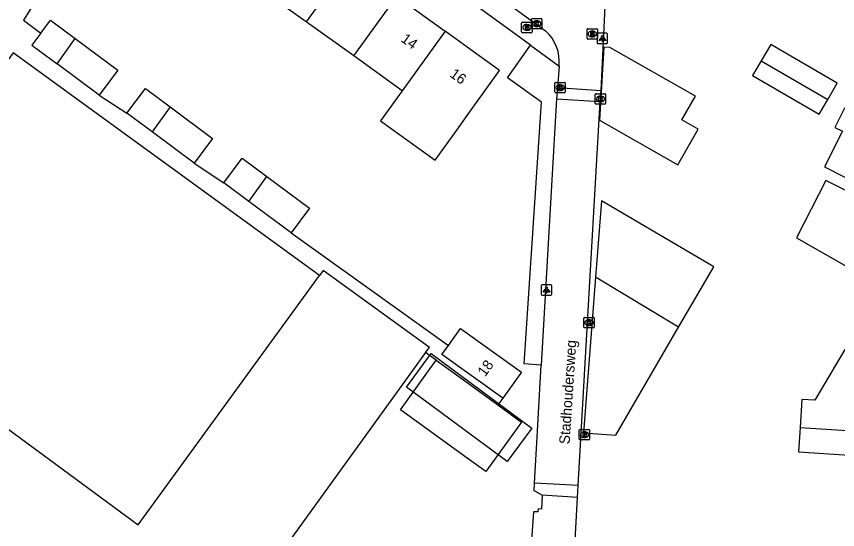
# Model space of a CAD drawing. Extents: x 160107 to 160928, y 382056 to 382918.
# Drawn here: x 160456.7 to 160535.6, y 382406.2 to 382455.5 of the extents above; entities that cross this region are included whole.
import ezdxf

# ---------------------------------------------------------------- set-up
doc = ezdxf.new("R2010")
doc.units = 0
for name, color, linetype in [('IMGEO_Brandkraan', 7, 'Continuous'), ('IMGEO_Groenvoorziening', 7, 'Continuous'), ('IMGEO_Kolk', 7, 'Continuous'), ('IMGEO_Lichtpunt', 7, 'Continuous'), ('IMGEO_Openbare_ruimte_label', 7, 'Continuous'), ('IMGEO_Pand', 7, 'Continuous'), ('IMGEO_Pand_nummerreeks', 7, 'Continuous'), ('IMGEO_Pand_vergunning_verleend', 7, 'Continuous'), ('IMGEO_Rijbaan_lokaal_open', 7, 'Continuous'), ('IMGEO_Rioolput', 7, 'Continuous'), ('IMGEO_Voetpad_open', 7, 'Continuous')]:
    doc.layers.add(name, color=color, linetype=linetype)

msp = doc.modelspace()

# ---------------------------------------------------------------- linework, layer by layer
at = {"layer": 'IMGEO_Brandkraan'}
for p, q in [((160505.307, 382454.939), (160506.159, 382454.939)), ((160505.232, 382454.013), (160505.232, 382454.865)), ((160505.743, 382454.159), (160505.718, 382454.159)), ((160505.72, 382454.719), (160505.745, 382454.719)), ((160506.233, 382454.865), (160506.233, 382454.013)), ((160506.159, 382453.939), (160505.307, 382453.939)), ((160510.765, 382414.878), (160510.765, 382415.73)), ((160510.84, 382415.804), (160511.692, 382415.804)), ((160511.253, 382415.584), (160511.278, 382415.584)), ((160511.766, 382415.73), (160511.766, 382414.878)), ((160511.692, 382414.804), (160510.84, 382414.804)), ((160511.276, 382415.024), (160511.251, 382415.024))]:
    msp.add_line(p, q, dxfattribs=at)
for points in [[(160505.307, 382454.939), (160506.159, 382454.939)], [(160505.232, 382454.013), (160505.232, 382454.865)], [(160505.58, 382454.639), (160505.58, 382454.239), (160505.793, 382454.239)], [(160505.811, 382454.639), (160505.58, 382454.639)], [(160505.759, 382454.558), (160505.705, 382454.558), (160505.705, 382454.482)], [(160505.705, 382454.482), (160505.758, 382454.482)], [(160505.767, 382454.406), (160505.705, 382454.406), (160505.705, 382454.325)], [(160505.705, 382454.325), (160505.767, 382454.325)], [(160506.233, 382454.865), (160506.233, 382454.013)], [(160506.159, 382453.939), (160505.307, 382453.939)], [(160510.765, 382414.878), (160510.765, 382415.73)], [(160510.84, 382415.804), (160511.692, 382415.804)], [(160511.113, 382415.504), (160511.113, 382415.104), (160511.326, 382415.104)], [(160511.344, 382415.504), (160511.113, 382415.504)], [(160511.766, 382415.73), (160511.766, 382414.878)], [(160511.692, 382414.804), (160510.84, 382414.804)], [(160511.292, 382415.423), (160511.238, 382415.423), (160511.238, 382415.347)], [(160511.238, 382415.347), (160511.291, 382415.347)], [(160511.3, 382415.271), (160511.238, 382415.271), (160511.238, 382415.19)], [(160511.238, 382415.19), (160511.3, 382415.19)]]:
    msp.add_lwpolyline(points, dxfattribs=at)
for centre, radius, start, end in [((160505.309, 382454.863), 0.0765, 91.55205, 178.44795), ((160505.309, 382454.863), 0.0765, 91.55205, 178.44795), ((160506.157, 382454.863), 0.0765, 1.55205, 88.44795), ((160506.157, 382454.863), 0.0765, 1.55205, 88.44795), ((160505.76, 382454.52), 0.0379, 267.82845, 90.93552), ((160505.768, 382454.365), 0.0404, 269.87594, 90.50774), ((160505.799, 382454.49), 0.251, 268.66757, 293.53466), ((160505.815, 382454.494), 0.145, 59.4692, 91.53667), ((160505.84, 382454.541), 0.0922, 285.51372, 58.15012), ((160505.845, 382454.349), 0.105, 301.31148, 78.98903), ((160505.309, 382454.015), 0.0765, 181.55205, 268.44795), ((160505.309, 382454.015), 0.0765, 181.55205, 268.44795), ((160506.157, 382454.015), 0.0765, 271.55205, 358.44795), ((160506.157, 382454.015), 0.0765, 271.55205, 358.44795), ((160510.842, 382415.728), 0.0765, 91.55205, 178.44795), ((160510.842, 382415.728), 0.0765, 91.55205, 178.44795), ((160511.348, 382415.359), 0.145, 59.4692, 91.53667), ((160511.373, 382415.406), 0.0922, 285.51372, 58.15012), ((160511.69, 382415.728), 0.0765, 1.55205, 88.44795), ((160511.69, 382415.728), 0.0765, 1.55205, 88.44795), ((160510.842, 382414.88), 0.0765, 181.55205, 268.44795), ((160510.842, 382414.88), 0.0765, 181.55205, 268.44795), ((160511.293, 382415.385), 0.0379, 267.82845, 90.93552), ((160511.301, 382415.23), 0.0404, 269.87594, 90.50774), ((160511.332, 382415.355), 0.251, 268.66757, 293.53466), ((160511.378, 382415.214), 0.105, 301.31148, 78.98903), ((160511.69, 382414.88), 0.0765, 271.55205, 358.44795), ((160511.69, 382414.88), 0.0765, 271.55205, 358.44795)]:
    msp.add_arc(centre, radius, start, end, dxfattribs=at)
for centre, major_axis, ratio, start_param, end_param in [((160505.719, 382454.439), (-0.387, 0.002), 0.722429, 4.712389, 7.853982), ((160505.744, 382454.439), (-0.39, 0.002), 0.717154, 1.570796, 4.712389), ((160511.252, 382415.304), (-0.387, 0.002), 0.722429, 4.712389, 7.853982), ((160511.277, 382415.304), (-0.39, 0.002), 0.717154, 1.570796, 4.712389)]:
    msp.add_ellipse(centre, major_axis=major_axis, ratio=ratio, start_param=start_param, end_param=end_param, dxfattribs=at)
at = {"layer": 'IMGEO_Groenvoorziening'}
msp.add_lwpolyline([(160507.118, 382421.968), (160505.467, 382422.114), (160507.133, 382447.247), (160503.859, 382449.614), (160506.076, 382452.733)], dxfattribs=at)
at = {"layer": 'IMGEO_Kolk'}
for p, q in [((160506.181, 382454.373), (160506.181, 382455.225)), ((160506.256, 382455.299), (160507.108, 382455.299)), ((160506.669, 382455.079), (160506.694, 382455.079)), ((160507.182, 382455.225), (160507.182, 382454.373)), ((160507.108, 382454.299), (160506.256, 382454.299)), ((160506.692, 382454.519), (160506.667, 382454.519)), ((160508.425, 382448.238), (160508.425, 382449.09)), ((160508.5, 382449.164), (160509.352, 382449.164)), ((160508.913, 382448.944), (160508.938, 382448.944)), ((160509.426, 382449.09), (160509.426, 382448.238)), ((160509.352, 382448.164), (160508.5, 382448.164)), ((160508.936, 382448.384), (160508.911, 382448.384)), ((160512.304, 382447.143), (160512.304, 382447.995)), ((160512.379, 382448.069), (160513.231, 382448.069)), ((160512.792, 382447.849), (160512.817, 382447.849)), ((160513.305, 382447.995), (160513.305, 382447.143)), ((160513.231, 382447.069), (160512.379, 382447.069)), ((160512.815, 382447.289), (160512.79, 382447.289)), ((160511.206, 382425.645), (160511.206, 382426.497)), ((160511.281, 382426.571), (160512.133, 382426.571)), ((160512.207, 382426.497), (160512.207, 382425.645)), ((160511.717, 382425.791), (160511.692, 382425.791)), ((160511.694, 382426.351), (160511.719, 382426.351)), ((160512.133, 382425.571), (160511.281, 382425.571))]:
    msp.add_line(p, q, dxfattribs=at)
for points in [[(160506.181, 382454.373), (160506.181, 382455.225)], [(160506.256, 382455.299), (160507.108, 382455.299)], [(160506.502, 382454.999), (160506.625, 382454.999), (160506.625, 382454.848), (160506.755, 382454.999), (160506.919, 382454.999), (160506.773, 382454.848), (160506.926, 382454.599), (160506.774, 382454.599), (160506.689, 382454.763), (160506.625, 382454.696), (160506.625, 382454.599), (160506.502, 382454.599), (160506.502, 382454.999)], [(160507.182, 382455.225), (160507.182, 382454.373)], [(160507.108, 382454.299), (160506.256, 382454.299)], [(160508.425, 382448.238), (160508.425, 382449.09)], [(160508.5, 382449.164), (160509.352, 382449.164)], [(160508.746, 382448.864), (160508.869, 382448.864), (160508.869, 382448.713), (160508.999, 382448.864), (160509.163, 382448.864), (160509.017, 382448.713), (160509.17, 382448.464), (160509.018, 382448.464), (160508.933, 382448.628), (160508.869, 382448.561), (160508.869, 382448.464), (160508.746, 382448.464), (160508.746, 382448.864)], [(160509.426, 382449.09), (160509.426, 382448.238)], [(160509.352, 382448.164), (160508.5, 382448.164)], [(160512.304, 382447.143), (160512.304, 382447.995)], [(160512.379, 382448.069), (160513.231, 382448.069)], [(160513.305, 382447.995), (160513.305, 382447.143)], [(160513.231, 382447.069), (160512.379, 382447.069)], [(160512.625, 382447.769), (160512.748, 382447.769), (160512.748, 382447.618), (160512.878, 382447.769), (160513.042, 382447.769), (160512.896, 382447.618), (160513.049, 382447.369), (160512.897, 382447.369), (160512.812, 382447.533), (160512.748, 382447.466), (160512.748, 382447.369), (160512.625, 382447.369), (160512.625, 382447.769)], [(160511.206, 382425.645), (160511.206, 382426.497)], [(160511.281, 382426.571), (160512.133, 382426.571)], [(160512.207, 382426.497), (160512.207, 382425.645)], [(160511.527, 382426.271), (160511.65, 382426.271), (160511.65, 382426.12), (160511.78, 382426.271), (160511.944, 382426.271), (160511.798, 382426.12), (160511.951, 382425.871), (160511.799, 382425.871), (160511.714, 382426.035), (160511.65, 382425.968), (160511.65, 382425.871), (160511.527, 382425.871), (160511.527, 382426.271)], [(160512.133, 382425.571), (160511.281, 382425.571)]]:
    msp.add_lwpolyline(points, dxfattribs=at)
for centre, start, end in [((160506.258, 382455.223), 91.55205, 178.44795), ((160506.258, 382455.223), 91.55205, 178.44795), ((160507.106, 382455.223), 1.55205, 88.44795), ((160507.106, 382455.223), 1.55205, 88.44795), ((160506.258, 382454.375), 181.55205, 268.44795), ((160506.258, 382454.375), 181.55205, 268.44795), ((160507.106, 382454.375), 271.55205, 358.44795), ((160507.106, 382454.375), 271.55205, 358.44795), ((160508.502, 382449.088), 91.55205, 178.44795), ((160508.502, 382449.088), 91.55205, 178.44795), ((160509.35, 382449.088), 1.55205, 88.44795), ((160509.35, 382449.088), 1.55205, 88.44795), ((160508.502, 382448.24), 181.55205, 268.44795), ((160508.502, 382448.24), 181.55205, 268.44795), ((160509.35, 382448.24), 271.55205, 358.44795), ((160509.35, 382448.24), 271.55205, 358.44795), ((160512.381, 382447.993), 91.55205, 178.44795), ((160512.381, 382447.993), 91.55205, 178.44795), ((160513.229, 382447.993), 1.55205, 88.44795), ((160513.229, 382447.993), 1.55205, 88.44795), ((160512.381, 382447.145), 181.55205, 268.44795), ((160512.381, 382447.145), 181.55205, 268.44795), ((160513.229, 382447.145), 271.55205, 358.44795), ((160513.229, 382447.145), 271.55205, 358.44795), ((160511.283, 382426.495), 91.55205, 178.44795), ((160511.283, 382426.495), 91.55205, 178.44795), ((160512.131, 382426.495), 1.55205, 88.44795), ((160512.131, 382426.495), 1.55205, 88.44795), ((160511.283, 382425.647), 181.55205, 268.44795), ((160511.283, 382425.647), 181.55205, 268.44795), ((160512.131, 382425.647), 271.55205, 358.44795), ((160512.131, 382425.647), 271.55205, 358.44795)]:
    msp.add_arc(centre, 0.0765, start, end, dxfattribs=at)
for centre, major_axis, ratio, start_param, end_param in [((160506.668, 382454.799), (-0.387, 0.002), 0.722429, 4.712389, 7.853982), ((160506.693, 382454.799), (-0.39, 0.002), 0.717154, 1.570796, 4.712389), ((160508.912, 382448.664), (-0.387, 0.002), 0.722429, 4.712389, 7.853982), ((160508.937, 382448.664), (-0.39, 0.002), 0.717154, 1.570796, 4.712389), ((160512.791, 382447.569), (-0.387, 0.002), 0.722429, 4.712389, 7.853982), ((160512.816, 382447.569), (-0.39, 0.002), 0.717154, 1.570796, 4.712389), ((160511.693, 382426.071), (-0.387, 0.002), 0.722429, 4.712389, 7.853982), ((160511.718, 382426.071), (-0.39, 0.002), 0.717154, 1.570796, 4.712389)]:
    msp.add_ellipse(centre, major_axis=major_axis, ratio=ratio, start_param=start_param, end_param=end_param, dxfattribs=at)
at = {"layer": 'IMGEO_Lichtpunt'}
for p, q in [((160512.496, 382453.786), (160512.496, 382452.979)), ((160512.496, 382453.786), (160512.496, 382452.979)), ((160513.398, 382453.881), (160512.59, 382453.881)), ((160513.398, 382453.881), (160512.59, 382453.881)), ((160513.492, 382452.979), (160513.492, 382453.786)), ((160513.492, 382452.979), (160513.492, 382453.786)), ((160512.59, 382452.885), (160513.398, 382452.885)), ((160512.59, 382452.885), (160513.398, 382452.885)), ((160508.026, 382429.705), (160507.218, 382429.705)), ((160508.026, 382429.705), (160507.218, 382429.705)), ((160507.124, 382429.61), (160507.124, 382428.803)), ((160507.124, 382429.61), (160507.124, 382428.803)), ((160508.12, 382428.803), (160508.12, 382429.61)), ((160508.12, 382428.803), (160508.12, 382429.61)), ((160507.218, 382428.709), (160508.026, 382428.709)), ((160507.218, 382428.709), (160508.026, 382428.709))]:
    msp.add_line(p, q, dxfattribs=at)
for points in [[(160512.87, 382453.45), (160512.909, 382453.422), (160512.721, 382453.16), (160512.683, 382453.187), (160512.87, 382453.45)], [(160512.972, 382453.402), (160513.019, 382453.402), (160513.019, 382453.08), (160512.972, 382453.08), (160512.972, 382453.402)], [(160513.082, 382453.422), (160513.12, 382453.449), (160513.307, 382453.187), (160513.268, 382453.159), (160513.082, 382453.422)], [(160507.498, 382429.274), (160507.537, 382429.246), (160507.349, 382428.984), (160507.311, 382429.011), (160507.498, 382429.274)], [(160507.6, 382429.226), (160507.647, 382429.226), (160507.647, 382428.904), (160507.6, 382428.904), (160507.6, 382429.226)], [(160507.71, 382429.246), (160507.748, 382429.273), (160507.935, 382429.011), (160507.896, 382428.983), (160507.71, 382429.246)]]:
    msp.add_lwpolyline(points, dxfattribs=at)
for centre in [(160512.995, 382453.584), (160507.623, 382429.408)]:
    msp.add_circle(centre, 0.0994, dxfattribs=at)
for centre, start, end in [((160512.59, 382453.786), 90, 180), ((160512.59, 382453.786), 90, 180), ((160513.398, 382453.786), 0, 90), ((160513.398, 382453.786), 0, 90), ((160512.59, 382452.979), 180, 270), ((160512.59, 382452.979), 180, 270), ((160513.398, 382452.979), 270, 0), ((160513.398, 382452.979), 270, 360), ((160507.218, 382429.61), 90, 180), ((160507.218, 382429.61), 90, 180), ((160508.026, 382429.61), 0, 90), ((160508.026, 382429.61), 0, 90), ((160507.218, 382428.803), 180, 270), ((160507.218, 382428.803), 180, 270), ((160508.026, 382428.803), 270, 0), ((160508.026, 382428.803), 270, 360)]:
    msp.add_arc(centre, 0.0946, start, end, dxfattribs=at)
at = {"layer": 'IMGEO_Pand'}
for points in [[(160488.67, 382460.716), (160484.535, 382454.977)], [(160484.535, 382454.977), (160479.792, 382458.386)], [(160489.096, 382451.698), (160493.227, 382457.433)], [(160493.227, 382457.433), (160497.881, 382454.08)], [(160459.045, 382453.904), (160459.96, 382455.135), (160462.334, 382453.37)], [(160489.096, 382451.698), (160484.535, 382454.977)], [(160459.045, 382453.904), (160458.188, 382452.75), (160460.598, 382450.959)], [(160460.598, 382450.959), (160462.334, 382453.37)], [(160462.334, 382453.37), (160466.424, 382450.331), (160464.652, 382447.946)], [(160493.754, 382448.35), (160491.675, 382445.463), (160496.916, 382441.688), (160499.004, 382444.576), (160500, 382445.969), (160503.109, 382450.319), (160500, 382452.553), (160497.881, 382454.08)], [(160497.881, 382454.08), (160493.754, 382448.35)], [(160520.242, 382441.244), (160522.194, 382444.668), (160520.637, 382445.556), (160521.935, 382447.832), (160513.703, 382452.527), (160513.121, 382452.559), (160512.729, 382445.529), (160520.242, 382441.244)], [(160534.637, 382447.519), (160535.55, 382449.085), (160529.168, 382452.804), (160528.255, 382451.238)], [(160464.652, 382447.946), (160460.598, 382450.959)], [(160493.754, 382448.35), (160489.096, 382451.698)], [(160528.255, 382451.238), (160527.427, 382449.817), (160533.81, 382446.098), (160534.637, 382447.519)], [(160528.255, 382451.238), (160534.637, 382447.519)], [(160467.31, 382446.192), (160469.082, 382448.577), (160471.457, 382446.812)], [(160471.457, 382446.812), (160469.72, 382444.401)], [(160471.457, 382446.812), (160475.546, 382443.773), (160473.774, 382441.388)], [(160540.453, 382444.536), (160536.252, 382446.67), (160535.32, 382444.837), (160536.053, 382444.464), (160534.319, 382441.052), (160540.055, 382438.138), (160540.026, 382437.641)], [(160469.72, 382444.401), (160467.31, 382446.192)], [(160473.774, 382441.388), (160469.72, 382444.401)], [(160476.614, 382439.504), (160478.386, 382441.889), (160480.76, 382440.125)], [(160479.023, 382437.714), (160480.76, 382440.125)], [(160480.76, 382440.125), (160484.85, 382437.085), (160483.078, 382434.7)], [(160479.023, 382437.714), (160476.614, 382439.504)], [(160539.628, 382436.605), (160539.471, 382434.093), (160537.086, 382434.242), (160537.338, 382438.276), (160534.464, 382439.736), (160531.656, 382434.208), (160536.261, 382431.591), (160539.207, 382429.855)], [(160483.078, 382434.7), (160479.023, 382437.714)], [(160520.318, 382425.636), (160523.713, 382431.429), (160512.903, 382437.765), (160512.333, 382430.45)], [(160496.01, 382423.19), (160472.739, 382390.992), (160443.139, 382412.509), (160443.937, 382413.611), (160446.425, 382417.048), (160445.872, 382417.448), (160446.399, 382418.176), (160446.953, 382417.775), (160449.135, 382420.786), (160468.398, 382406.625), (160478.135, 382420.019), (160485.824, 382430.595)], [(160496.01, 382423.19), (160496.37, 382423.689), (160486.171, 382431.073), (160485.824, 382430.595)], [(160512.333, 382430.45), (160511.168, 382415.495), (160514.281, 382415.253), (160520.318, 382425.636)], [(160520.318, 382425.636), (160512.333, 382430.45)], [(160498.191, 382423.882), (160499.352, 382425.503), (160505.207, 382421.312), (160503.411, 382418.803)], [(160503.411, 382418.803), (160497.556, 382422.994), (160498.191, 382423.882)], [(160538.719, 382422.011), (160536.278, 382423.502), (160533.389, 382418.611), (160532.162, 382418.687), (160531.994, 382415.99)], [(160502.954, 382418.164), (160505.233, 382416.514), (160502.714, 382413.035), (160501.787, 382411.754), (160500, 382413.048), (160493.584, 382417.694), (160497.03, 382422.453)], [(160497.03, 382422.453), (160500, 382420.303), (160502.954, 382418.164)], [(160531.994, 382415.99), (160531.848, 382413.645), (160538.173, 382413.251), (160537.889, 382408.7), (160541.232, 382407.327), (160545.873, 382405.467)], [(160531.994, 382415.99), (160538.537, 382415.581), (160538.497, 382414.944), (160546.455, 382414.446)]]:
    msp.add_lwpolyline(points, dxfattribs=at)
at = {"layer": 'IMGEO_Pand_vergunning_verleend'}
msp.add_lwpolyline([(160496.549, 382423.09), (160506.216, 382415.932), (160503.832, 382412.713), (160494.165, 382419.871), (160496.549, 382423.09)], dxfattribs=at)
at = {"layer": 'IMGEO_Rijbaan_lokaal_open'}
for points in [[(160457.122, 382490.711), (160457.364, 382490.549), (160507.529, 382454.102)], [(160512.858, 382448.391), (160513.29, 382457.164), (160512.897, 382457.431)], [(160508.827, 382450.731), (160508.68, 382448.66)], [(160508.68, 382448.66), (160508.591, 382447.573)], [(160508.68, 382448.66), (160512.858, 382448.391)], [(160512.789, 382447.326), (160512.858, 382448.391)], [(160508.591, 382447.573), (160507.118, 382421.968)], [(160508.591, 382447.573), (160512.789, 382447.326)], [(160510.66, 382410.418), (160512.789, 382447.326)], [(160506.467, 382410.646), (160506.723, 382415.1), (160507.118, 382421.968)], [(160507.218, 382409.474), (160506.425, 382409.903), (160506.467, 382410.646)], [(160510.66, 382410.418), (160506.467, 382410.646)], [(160510.596, 382409.264), (160510.66, 382410.418)], [(160507.218, 382409.474), (160507.129, 382408.141), (160506.827, 382408.163), (160506.796, 382407.89), (160506.387, 382407.891), (160504.298, 382377.83)], [(160510.596, 382409.264), (160507.218, 382409.474)], [(160507.91, 382360.033), (160510.596, 382409.264)]]:
    msp.add_lwpolyline(points, dxfattribs=at)
msp.add_arc((160504.954, 382451.175), 3.898, 353.45712, 48.66117, dxfattribs=at)
at = {"layer": 'IMGEO_Rioolput'}
for p, q in [((160511.521, 382453.396), (160511.521, 382454.248)), ((160511.596, 382454.322), (160512.448, 382454.322)), ((160512.009, 382454.102), (160512.034, 382454.102)), ((160512.522, 382454.248), (160512.522, 382453.396)), ((160512.448, 382453.322), (160511.596, 382453.322)), ((160512.032, 382453.542), (160512.007, 382453.542))]:
    msp.add_line(p, q, dxfattribs=at)
for points in [[(160511.521, 382453.396), (160511.521, 382454.248)], [(160511.596, 382454.322), (160512.448, 382454.322)], [(160512.522, 382454.248), (160512.522, 382453.396)], [(160512.448, 382453.322), (160511.596, 382453.322)], [(160512.11, 382454.02), (160511.858, 382454.022), (160511.858, 382453.622)], [(160511.858, 382453.622), (160511.982, 382453.622), (160511.982, 382453.784), (160511.993, 382453.784)], [(160512.036, 382453.941), (160511.982, 382453.941), (160511.982, 382453.86)], [(160511.982, 382453.86), (160512.034, 382453.86)], [(160512.04, 382453.755), (160512.111, 382453.622), (160512.251, 382453.622), (160512.186, 382453.748)]]:
    msp.add_lwpolyline(points, dxfattribs=at)
for centre, radius, start, end in [((160511.598, 382454.246), 0.0765, 91.55205, 178.44795), ((160511.598, 382454.246), 0.0765, 91.55205, 178.44795), ((160512.446, 382454.246), 0.0765, 1.55205, 88.44795), ((160512.446, 382454.246), 0.0765, 1.55205, 88.44795), ((160511.598, 382453.398), 0.0765, 181.55205, 268.44795), ((160511.598, 382453.398), 0.0765, 181.55205, 268.44795), ((160511.992, 382453.731), 0.0533, 26.02933, 88.69889), ((160512.018, 382454.049), 0.19, 274.7715, 282.96867), ((160512.042, 382453.845), 0.0964, 77.00612, 93.18647), ((160512.056, 382453.902), 0.0378, 276.66336, 79.67722), ((160512.109, 382453.91), 0.109, 350.36119, 89.41601), ((160512.107, 382453.91), 0.112, 277.58423, 350.98172), ((160512.091, 382453.695), 0.108, 29.51342, 73.79051), ((160512.446, 382453.398), 0.0765, 271.55205, 358.44795), ((160512.446, 382453.398), 0.0765, 271.55205, 358.44795)]:
    msp.add_arc(centre, radius, start, end, dxfattribs=at)
for centre, major_axis, ratio, start_param, end_param in [((160512.008, 382453.822), (-0.387, 0.002), 0.722429, 4.712389, 7.853982), ((160512.033, 382453.822), (-0.39, 0.002), 0.717154, 1.570796, 4.712389)]:
    msp.add_ellipse(centre, major_axis=major_axis, ratio=ratio, start_param=start_param, end_param=end_param, dxfattribs=at)
at = {"layer": 'IMGEO_Voetpad_open'}
for points in [[(160506.076, 382452.733), (160472.64, 382477.062)], [(160471.921, 382476.878), (160469.998, 382474.167), (160462.17, 382462.832), (160457.386, 382455.136), (160459.045, 382453.904)], [(160506.076, 382452.733), (160508.827, 382450.731)], [(160485.824, 382430.595), (160456.38, 382451.994), (160438.681, 382427.642), (160433.026, 382419.832), (160431.723, 382420.775)], [(160464.652, 382447.946), (160467.31, 382446.192)], [(160473.774, 382441.388), (160476.614, 382439.504)], [(160483.078, 382434.7), (160498.191, 382423.882)], [(160497.03, 382422.453), (160496.01, 382423.19)], [(160503.411, 382418.803), (160502.954, 382418.164)]]:
    msp.add_lwpolyline(points, dxfattribs=at)

# ---------------------------------------------------------------- texts
at = {"layer": 'IMGEO_Openbare_ruimte_label'}
msp.add_text('Stadhoudersweg', height=1, rotation=86.21641, dxfattribs=at).set_placement((160509.833, 382414.356))
at = {"layer": 'IMGEO_Pand_nummerreeks'}
for s, rotation, p in [('14', 324.23315, (160493.561, 382453.154)), ('16', 324.23597, (160498.251, 382449.776)), ('18', 54.16743, (160501.726, 382420.813))]:
    msp.add_text(s, height=1, rotation=rotation, dxfattribs=at).set_placement(p)

doc.saveas('drawing.dxf')
